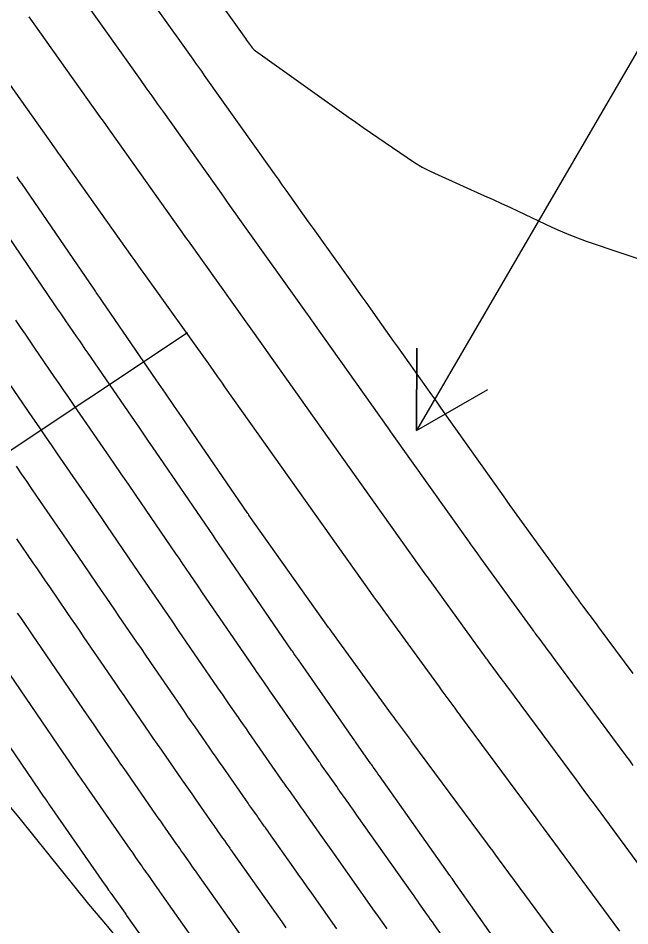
# Model space of a CAD drawing. Extents: x 954385 to 988206, y 1868364 to 1924553.
# Drawn here: x 956094.8 to 956139.4, y 1922475.7 to 1922541.9 of the extents above; entities that cross this region are included whole.
import ezdxf

# ---------------------------------------------------------------- set-up
doc = ezdxf.new("R2010")
doc.units = 0
for name, color, linetype in [('Ex_Major Contours', 7, 'Continuous'), ('Ex_Minor Contours', 7, 'Continuous'), ('Perimeter', 7, 'Continuous'), ('Slopes', 7, 'Continuous')]:
    doc.layers.add(name, color=color, linetype=linetype)

msp = doc.modelspace()

# ---------------------------------------------------------------- linework, layer by layer
at = {"layer": 'Ex_Major Contours'}
for points in [[(956105.732, 1922548.333), (956111.364, 1922540.414), (956111.447, 1922540.297), (956111.798, 1922539.801), (956111.863, 1922539.719), (956111.933, 1922539.642), (956112.009, 1922539.572), (956112.092, 1922539.508), (956118.896, 1922534.674), (956119.427, 1922534.298), (956119.959, 1922533.925), (956120.494, 1922533.554), (956121.029, 1922533.185), (956123.175, 1922531.715), (956123.718, 1922531.36), (956124.276, 1922531.031), (956124.848, 1922530.727), (956125.435, 1922530.449), (956128.827, 1922528.933), (956129.444, 1922528.655), (956130.059, 1922528.374), (956130.673, 1922528.09), (956131.285, 1922527.803), (956133.731, 1922526.647), (956134.346, 1922526.367), (956134.969, 1922526.105), (956135.598, 1922525.86), (956136.235, 1922525.633), (956141.365, 1922523.885)], [(956134.851, 1922473.774), (956129.846, 1922480.562), (956129.645, 1922480.835), (956129.443, 1922481.108), (956129.241, 1922481.381), (956129.039, 1922481.654), (956123.525, 1922489.097), (956123.467, 1922489.175), (956123.409, 1922489.254), (956122.393, 1922490.623), (956122.302, 1922490.746), (956122.211, 1922490.869), (956122.121, 1922490.992), (956122.032, 1922491.115), (956117.675, 1922497.117), (956117.615, 1922497.199), (956117.556, 1922497.282), (956117.497, 1922497.364), (956117.438, 1922497.447), (956111.622, 1922505.638), (956111.603, 1922505.666), (956111.584, 1922505.694), (956111.564, 1922505.721), (956111.545, 1922505.749), (956107.53, 1922511.614), (956106.861, 1922512.59), (956106.192, 1922513.565), (956105.523, 1922514.54), (956104.852, 1922515.515), (956100.932, 1922521.21), (956100.88, 1922521.285), (956100.828, 1922521.36), (956100.777, 1922521.436), (956100.725, 1922521.511), (956100.518, 1922521.813), (956100.466, 1922521.888), (956100.414, 1922521.964), (956100.362, 1922522.039), (956100.311, 1922522.115), (956095.036, 1922529.82), (956094.924, 1922529.983), (956094.785, 1922530.185), (956094.702, 1922530.307)], [(956094.641, 1922503.909), (956095.849, 1922502.154), (956096.151, 1922501.715), (956096.452, 1922501.276), (956096.753, 1922500.837), (956097.054, 1922500.398), (956098.329, 1922498.537), (956098.641, 1922498.08), (956098.954, 1922497.623), (956099.267, 1922497.167), (956099.579, 1922496.71), (956101.567, 1922493.806), (956101.872, 1922493.361), (956102.176, 1922492.917), (956102.48, 1922492.472), (956102.785, 1922492.028), (956104.002, 1922490.25), (956104.307, 1922489.806), (956104.612, 1922489.362), (956104.919, 1922488.919), (956105.226, 1922488.477), (956106.72, 1922486.331), (956106.961, 1922485.985), (956107.202, 1922485.638), (956107.443, 1922485.292), (956107.685, 1922484.945), (956108.961, 1922483.112), (956109.047, 1922482.989), (956109.133, 1922482.866), (956109.219, 1922482.744), (956109.305, 1922482.622), (956109.694, 1922482.074), (956109.825, 1922481.889), (956109.956, 1922481.704), (956110.218, 1922481.334), (956110.283, 1922481.241), (956110.349, 1922481.149), (956110.414, 1922481.056), (956110.48, 1922480.964), (956113.117, 1922477.232), (956113.419, 1922476.805), (956113.721, 1922476.379), (956114.022, 1922475.952), (956114.324, 1922475.525)]]:
    msp.add_lwpolyline(points, dxfattribs=at)
at = {"layer": 'Ex_Minor Contours'}
for points in [[(956139.663, 1922494.086), (956137.141, 1922497.49), (956137.089, 1922497.561), (956136.984, 1922497.702), (956136.006, 1922499.02), (956135.933, 1922499.12), (956135.859, 1922499.22), (956135.786, 1922499.32), (956135.713, 1922499.42), (956135.35, 1922499.921), (956135.131, 1922500.221), (956132.222, 1922504.229), (956131.714, 1922504.931), (956131.207, 1922505.634), (956130.703, 1922506.339), (956130.2, 1922507.045), (956125.831, 1922513.199), (956125.616, 1922513.502), (956125.401, 1922513.805), (956125.186, 1922514.107), (956124.971, 1922514.41), (956122.489, 1922517.906), (956122.2, 1922518.313), (956121.911, 1922518.72), (956121.622, 1922519.128), (956121.333, 1922519.535), (956120.176, 1922521.163), (956119.887, 1922521.571), (956119.597, 1922521.977), (956119.308, 1922522.384), (956119.017, 1922522.79), (956117.426, 1922525.016), (956117.064, 1922525.523), (956116.702, 1922526.029), (956116.34, 1922526.536), (956115.978, 1922527.042), (956114.339, 1922529.335), (956114.054, 1922529.735), (956113.769, 1922530.135), (956113.484, 1922530.535), (956113.199, 1922530.935), (956108.385, 1922537.716), (956108.175, 1922538.012), (956107.965, 1922538.307), (956107.755, 1922538.603), (956107.545, 1922538.898), (956102.426, 1922546.097)], [(956139.679, 1922487.371), (956139.419, 1922487.723), (956139.158, 1922488.075), (956133.945, 1922495.111), (956133.824, 1922495.275), (956133.703, 1922495.438), (956133.582, 1922495.601), (956133.461, 1922495.765), (956132.806, 1922496.647), (956132.698, 1922496.793), (956132.519, 1922497.034), (956132.483, 1922497.083), (956132.447, 1922497.131), (956132.411, 1922497.18), (956132.376, 1922497.229), (956128.554, 1922502.495), (956128.325, 1922502.81), (956127.944, 1922503.334), (956127.868, 1922503.44), (956127.792, 1922503.545), (956127.717, 1922503.65), (956127.641, 1922503.756), (956121.991, 1922511.714), (956121.781, 1922512.01), (956116.48, 1922519.477), (956116.333, 1922519.684), (956116.186, 1922519.89), (956116.039, 1922520.096), (956115.892, 1922520.303), (956110.962, 1922527.198), (956110.659, 1922527.623), (956110.357, 1922528.047), (956110.054, 1922528.472), (956109.752, 1922528.897), (956105.4, 1922535.027), (956104.977, 1922535.623), (956104.553, 1922536.219), (956104.129, 1922536.816), (956103.706, 1922537.412), (956099.29, 1922543.62)], [(956095.562, 1922541.977), (956095.793, 1922541.653), (956100.796, 1922534.617), (956100.969, 1922534.375), (956101.141, 1922534.132), (956101.314, 1922533.889), (956101.486, 1922533.646), (956106.714, 1922526.282), (956106.829, 1922526.121), (956106.944, 1922525.959), (956107.059, 1922525.797), (956107.175, 1922525.636), (956112.663, 1922517.958), (956112.719, 1922517.88), (956112.774, 1922517.802), (956112.83, 1922517.724), (956112.886, 1922517.646), (956118.407, 1922509.868), (956124.14, 1922501.793), (956124.26, 1922501.625), (956124.38, 1922501.457), (956124.501, 1922501.289), (956124.622, 1922501.122), (956128.927, 1922495.192), (956128.981, 1922495.118), (956129.035, 1922495.044), (956129.09, 1922494.97), (956129.144, 1922494.896), (956130.086, 1922493.626), (956130.189, 1922493.488), (956130.291, 1922493.35), (956130.393, 1922493.212), (956130.496, 1922493.074), (956135.501, 1922486.318), (956135.884, 1922485.801), (956136.267, 1922485.283), (956136.649, 1922484.766), (956137.031, 1922484.248), (956141.876, 1922477.676)], [(956138.689, 1922475.283), (956133.124, 1922482.832), (956132.99, 1922483.014), (956132.855, 1922483.196), (956132.721, 1922483.378), (956132.587, 1922483.559), (956127.091, 1922490.977), (956126.985, 1922491.12), (956126.879, 1922491.263), (956126.773, 1922491.405), (956126.668, 1922491.548), (956125.725, 1922492.817), (956125.674, 1922492.887), (956125.623, 1922492.956), (956125.572, 1922493.025), (956125.522, 1922493.095), (956121.412, 1922498.756), (956121.19, 1922499.063), (956120.969, 1922499.37), (956120.749, 1922499.678), (956120.529, 1922499.986), (956109.918, 1922514.933), (956109.64, 1922515.324), (956109.362, 1922515.715), (956109.083, 1922516.105), (956108.805, 1922516.495), (956103.972, 1922523.256), (956103.752, 1922523.564), (956103.532, 1922523.872), (956103.313, 1922524.18), (956103.094, 1922524.488), (956098.053, 1922531.589), (956097.891, 1922531.817), (956097.729, 1922532.044), (956097.568, 1922532.272), (956097.406, 1922532.499), (956092.128, 1922539.921)], [(956132.107, 1922471.09), (956126.754, 1922478.687), (956126.678, 1922478.795), (956126.601, 1922478.904), (956126.448, 1922479.121), (956126.41, 1922479.175), (956126.372, 1922479.229), (956126.334, 1922479.283), (956126.295, 1922479.338), (956121.151, 1922486.61), (956121.038, 1922486.771), (956120.925, 1922486.931), (956120.698, 1922487.251), (956120.641, 1922487.332), (956120.585, 1922487.412), (956120.528, 1922487.492), (956120.471, 1922487.572), (956119.492, 1922488.954), (956119.443, 1922489.024), (956119.393, 1922489.094), (956119.369, 1922489.129), (956119.344, 1922489.164), (956115.4, 1922494.829), (956115.234, 1922495.067), (956114.957, 1922495.465), (956114.902, 1922495.544), (956114.847, 1922495.624), (956114.792, 1922495.704), (956114.737, 1922495.784), (956109.992, 1922502.714), (956109.671, 1922503.183), (956109.19, 1922503.886), (956109.029, 1922504.121), (956105.435, 1922509.371), (956104.84, 1922510.239), (956104.244, 1922511.107), (956103.648, 1922511.975), (956103.052, 1922512.843), (956099.875, 1922517.458), (956099.672, 1922517.752), (956099.47, 1922518.046), (956099.268, 1922518.34), (956099.066, 1922518.634), (956098.259, 1922519.81), (956098.057, 1922520.104), (956097.855, 1922520.398), (956097.654, 1922520.692), (956097.452, 1922520.987), (956093.015, 1922527.468)], [(956129.345, 1922469.812), (956125.153, 1922475.762), (956125.019, 1922475.952), (956124.885, 1922476.142), (956124.751, 1922476.332), (956124.617, 1922476.522), (956124.081, 1922477.283), (956123.947, 1922477.473), (956123.812, 1922477.663), (956123.678, 1922477.853), (956123.544, 1922478.043), (956119.504, 1922483.754), (956119.357, 1922483.964), (956119.209, 1922484.173), (956119.061, 1922484.382), (956118.913, 1922484.591), (956118.268, 1922485.504), (956118.147, 1922485.675), (956118.026, 1922485.846), (956117.905, 1922486.017), (956117.784, 1922486.188), (956117.119, 1922487.127), (956117.026, 1922487.258), (956116.871, 1922487.476), (956116.84, 1922487.52), (956116.81, 1922487.563), (956116.779, 1922487.607), (956116.748, 1922487.651), (956113.512, 1922492.299), (956113.39, 1922492.475), (956113.267, 1922492.65), (956113.145, 1922492.826), (956113.022, 1922493.002), (956112.532, 1922493.706), (956112.41, 1922493.882), (956112.288, 1922494.059), (956112.167, 1922494.235), (956112.045, 1922494.412), (956108.24, 1922499.971), (956107.918, 1922500.441), (956107.596, 1922500.911), (956106.792, 1922502.086), (956106.47, 1922502.555), (956106.309, 1922502.79), (956103.34, 1922507.128), (956102.818, 1922507.889), (956102.296, 1922508.65), (956101.774, 1922509.41), (956101.251, 1922510.17), (956098.817, 1922513.706), (956098.465, 1922514.219), (956098.112, 1922514.731), (956097.76, 1922515.243), (956097.408, 1922515.756), (956096, 1922517.807), (956095.648, 1922518.32), (956095.297, 1922518.833), (956094.945, 1922519.346), (956094.594, 1922519.859)], [(956121.713, 1922475.445), (956121.483, 1922475.771), (956121.253, 1922476.097), (956121.023, 1922476.423), (956120.792, 1922476.749), (956117.858, 1922480.898), (956117.618, 1922481.237), (956117.379, 1922481.575), (956117.14, 1922481.913), (956116.901, 1922482.251), (956115.672, 1922483.99), (956115.569, 1922484.135), (956115.467, 1922484.28), (956115.364, 1922484.425), (956115.262, 1922484.57), (956114.745, 1922485.299), (956114.646, 1922485.439), (956114.547, 1922485.579), (956114.349, 1922485.858), (956114.3, 1922485.928), (956114.251, 1922485.998), (956114.202, 1922486.068), (956114.153, 1922486.138), (956111.625, 1922489.768), (956111.435, 1922490.041), (956111.246, 1922490.313), (956111.056, 1922490.585), (956110.866, 1922490.858), (956110.108, 1922491.948), (956109.918, 1922492.22), (956109.73, 1922492.493), (956109.541, 1922492.767), (956109.353, 1922493.04), (956106.487, 1922497.227), (956106.004, 1922497.933), (956105.521, 1922498.638), (956104.555, 1922500.049), (956104.072, 1922500.755), (956103.589, 1922501.46), (956101.245, 1922504.884), (956100.797, 1922505.538), (956100.348, 1922506.192), (956099.899, 1922506.845), (956099.45, 1922507.498), (956097.652, 1922510.11), (956097.203, 1922510.763), (956096.754, 1922511.416), (956096.305, 1922512.069), (956095.856, 1922512.723), (956093.741, 1922515.804)], [(956118.041, 1922475.454), (956116.211, 1922478.042), (956115.88, 1922478.509), (956115.55, 1922478.977), (956115.22, 1922479.444), (956114.889, 1922479.911), (956113.076, 1922482.477), (956112.992, 1922482.596), (956112.908, 1922482.714), (956112.824, 1922482.833), (956112.74, 1922482.952), (956112.372, 1922483.472), (956112.304, 1922483.568), (956112.236, 1922483.664), (956112.168, 1922483.76), (956112.1, 1922483.856), (956111.827, 1922484.24), (956111.759, 1922484.336), (956111.692, 1922484.432), (956111.624, 1922484.529), (956111.557, 1922484.625), (956109.738, 1922487.238), (956109.481, 1922487.607), (956109.224, 1922487.976), (956108.967, 1922488.344), (956108.71, 1922488.713), (956107.683, 1922490.189), (956107.427, 1922490.558), (956107.171, 1922490.928), (956106.916, 1922491.298), (956106.662, 1922491.668), (956104.734, 1922494.484), (956104.412, 1922494.954), (956104.09, 1922495.425), (956103.768, 1922495.895), (956103.446, 1922496.366), (956102.157, 1922498.248), (956101.835, 1922498.719), (956101.513, 1922499.189), (956101.191, 1922499.66), (956100.869, 1922500.13), (956099.15, 1922502.641), (956098.775, 1922503.188), (956098.4, 1922503.734), (956098.025, 1922504.28), (956097.65, 1922504.826), (956096.147, 1922507.009), (956095.771, 1922507.555), (956095.396, 1922508.101), (956095.02, 1922508.647), (956094.645, 1922509.194)], [(956111.47, 1922474.376), (956107.884, 1922479.45), (956107.837, 1922479.517), (956107.79, 1922479.583), (956107.743, 1922479.649), (956107.696, 1922479.716), (956107.461, 1922480.047), (956107.367, 1922480.18), (956107.32, 1922480.246), (956106.783, 1922481.004), (956106.678, 1922481.152), (956106.574, 1922481.301), (956106.469, 1922481.45), (956106.365, 1922481.599), (956105.529, 1922482.801), (956105.354, 1922483.051), (956105.18, 1922483.301), (956105.006, 1922483.551), (956104.832, 1922483.801), (956102.504, 1922487.145), (956102.278, 1922487.471), (956102.053, 1922487.796), (956101.828, 1922488.122), (956101.604, 1922488.449), (956100.71, 1922489.756), (956100.262, 1922490.409), (956099.815, 1922491.062), (956096.868, 1922495.367), (956096.395, 1922496.058), (956095.922, 1922496.748), (956094.959, 1922498.155), (956094.732, 1922498.487)], [(956109.824, 1922471.52), (956105.288, 1922477.937), (956105.231, 1922478.017), (956105.174, 1922478.098), (956105.032, 1922478.298), (956104.947, 1922478.419), (956104.23, 1922479.429), (956104.122, 1922479.582), (956104.015, 1922479.735), (956103.907, 1922479.888), (956103.8, 1922480.042), (956103.372, 1922480.656), (956103.159, 1922480.963), (956102.945, 1922481.27), (956099.782, 1922485.814), (956099.637, 1922486.022), (956099.493, 1922486.23), (956099.35, 1922486.439), (956099.207, 1922486.647), (956098.491, 1922487.692), (956098.062, 1922488.319), (956094.156, 1922494.025)], [(956091.444, 1922492.682), (956096.31, 1922485.575), (956096.559, 1922485.211), (956096.809, 1922484.846), (956096.871, 1922484.755), (956096.934, 1922484.664), (956096.997, 1922484.573), (956097.06, 1922484.483), (956101.057, 1922478.74), (956101.216, 1922478.512), (956101.375, 1922478.283), (956101.415, 1922478.226), (956101.455, 1922478.169), (956101.495, 1922478.112), (956101.535, 1922478.055), (956102.573, 1922476.591), (956102.662, 1922476.465), (956102.692, 1922476.424), (956108.177, 1922468.664)]]:
    msp.add_lwpolyline(points, dxfattribs=at)
at = {"layer": 'Perimeter'}
msp.add_lwpolyline([(956168.002, 1922399.191), (956172.992, 1922413.709), (956172.8, 1922413.849), (956166.964, 1922422.002), (956164.571, 1922426.4), (956162.176, 1922430.796), (956157.658, 1922439.755), (956141.416, 1922441.54), (956130.575, 1922441.883), (956126.32, 1922444.027), (956120.183, 1922451.996), (956113.891, 1922459.869), (956107.671, 1922467.787), (956101.308, 1922475.617), (956099.94, 1922477.242), (956094.953, 1922483.452), (956088.475, 1922491.212), (956073.879, 1922494.004), (956068.141, 1922502.217), (956062.645, 1922510.577), (956057.248, 1922518.998), (956051.735, 1922527.349), (956046.383, 1922535.797), (956040.9, 1922544.166)], dxfattribs=at)
at = {"layer": 'Slopes'}
for points in [[(956157.131, 1922568.928), (956123.848, 1922511.816), (956123.872, 1922517.816), (956123.848, 1922511.816), (956129.056, 1922514.795)], [(956107.131, 1922518.928), (955998.254, 1922446.529), (956000.92, 1922451.905), (955998.254, 1922446.529), (956004.242, 1922446.909)]]:
    msp.add_lwpolyline(points, dxfattribs=at)

doc.saveas('drawing.dxf')
